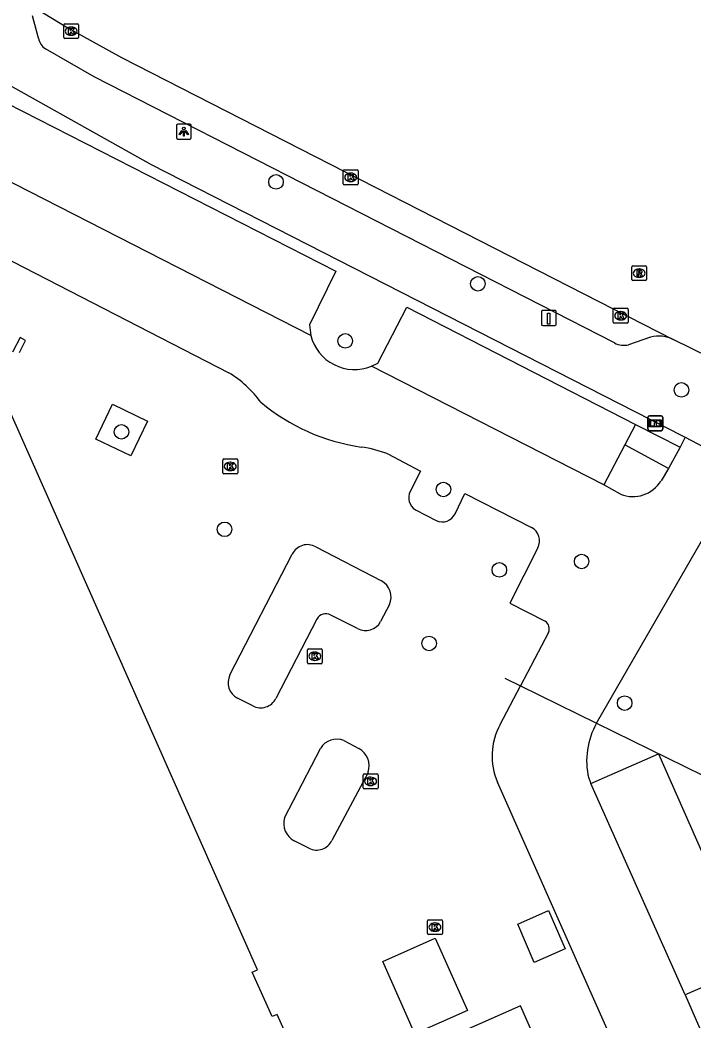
# Model space of a CAD drawing. Extents: x 159503 to 160347, y 382525 to 383272.
# Drawn here: x 160205.8 to 160251, y 382905 to 382972.2 of the extents above; entities that cross this region are included whole.
import ezdxf

# ---------------------------------------------------------------- set-up
doc = ezdxf.new("R2010")
doc.units = 0
for name, color, linetype in [('IMGEO_Boom', 7, 'Continuous'), ('IMGEO_Groenvoorziening', 7, 'Continuous'), ('IMGEO_Hek', 7, 'Continuous'), ('IMGEO_Informatiebord', 7, 'Continuous'), ('IMGEO_Kolk', 7, 'Continuous'), ('IMGEO_Laadpaal', 7, 'Continuous'), ('IMGEO_Lichtpunt', 7, 'Continuous'), ('IMGEO_Pand', 7, 'Continuous'), ('IMGEO_Parkeervlak_open', 7, 'Continuous'), ('IMGEO_Rijbaan_lokaal_open', 7, 'Continuous'), ('IMGEO_Rioolput', 7, 'Continuous'), ('IMGEO_Voetpad_open', 7, 'Continuous')]:
    doc.layers.add(name, color=color, linetype=linetype)

msp = doc.modelspace()

# ---------------------------------------------------------------- linework, layer by layer
at = {"layer": 'IMGEO_Boom'}
for centre in [(160223.022, 382961.346), (160236.589, 382954.5), (160227.675, 382950.665), (160250.27, 382947.375), (160212.637, 382944.555), (160234.272, 382940.682), (160219.565, 382938.005), (160243.562, 382935.845), (160238.032, 382935.278), (160233.31, 382930.34), (160246.454, 382926.33)]:
    msp.add_circle(centre, 0.489, dxfattribs=at)
at = {"layer": 'IMGEO_Groenvoorziening'}
for points in [[(160212.03, 382946.404), (160214.382, 382945.282), (160213.261, 382942.933), (160210.909, 382944.055), (160212.03, 382946.404)], [(160225.696, 382936.824), (160230.101, 382934.546)], [(160219.928, 382928.237), (160224.112, 382936.337)], [(160230.645, 382932.956), (160230.054, 382931.81)], [(160228.5, 382931.338), (160226.704, 382932.243)], [(160225.776, 382931.98), (160223.013, 382926.641)], [(160221.457, 382926.142), (160220.441, 382926.659)], [(160223.594, 382918.622), (160226.004, 382923.288)], [(160227.59, 382923.809), (160228.582, 382923.285)], [(160229.207, 382921.678), (160226.781, 382917.105)], [(160225.234, 382916.578), (160224.238, 382917.082)]]:
    msp.add_lwpolyline(points, dxfattribs=at)
for centre, radius, start, end in [((160225.131, 382935.842), 1.133, 60.07151, 154.10853), ((160229.512, 382933.456), 1.239, 336.17291, 61.60266), ((160226.373, 382931.642), 0.686, 61.18016, 150.46585), ((160229.038, 382932.361), 1.156, 242.24985, 331.54061), ((160220.981, 382927.707), 1.179, 153.27779, 242.74038), ((160221.986, 382927.169), 1.155, 242.76582, 332.79566), ((160227.101, 382922.623), 1.282, 67.58055, 148.79009), ((160227.954, 382922.116), 1.327, 340.73523, 61.76923), ((160224.844, 382918.24), 1.307, 163.00261, 242.38498), ((160225.752, 382917.591), 1.138, 242.91881, 334.70497)]:
    msp.add_arc(centre, radius, start, end, dxfattribs=at)
at = {"layer": 'IMGEO_Hek'}
for points in [[(160238.407, 382928.008), (160239.451, 382927.495)], [(160239.451, 382927.495), (160244.569, 382924.981)], [(160244.569, 382924.981), (160255.243, 382919.736)]]:
    msp.add_lwpolyline(points, dxfattribs=at)
at = {"layer": 'IMGEO_Informatiebord'}
for p, q in [((160248.019, 382944.733), (160248.019, 382945.533)), ((160248.019, 382945.533), (160248.019, 382944.733)), ((160248.119, 382945.633), (160248.909, 382945.633)), ((160248.909, 382945.633), (160248.119, 382945.633)), ((160249.009, 382945.533), (160249.009, 382944.733)), ((160249.009, 382944.733), (160249.009, 382945.533)), ((160248.909, 382944.633), (160248.119, 382944.633)), ((160248.119, 382944.633), (160248.909, 382944.633))]:
    msp.add_line(p, q, dxfattribs=at)
for points in [[(160248.12, 382945.365), (160248.908, 382945.365), (160248.908, 382944.901), (160248.12, 382944.901), (160248.12, 382945.365)], [(160248.185, 382945.3), (160248.185, 382944.966), (160248.46, 382944.966), (160248.461, 382945.179), (160248.565, 382945.18), (160248.566, 382944.966), (160248.843, 382944.966), (160248.843, 382945.3), (160248.567, 382945.3), (160248.567, 382945.22), (160248.461, 382945.22), (160248.461, 382945.3), (160248.185, 382945.3)]]:
    msp.add_lwpolyline(points, dxfattribs=at)
for centre, start, end in [((160248.119, 382945.533), 90, 180), ((160248.119, 382945.533), 90, 180), ((160248.909, 382945.533), 0, 90), ((160248.909, 382945.533), 360, 90), ((160248.119, 382944.733), 180, 270), ((160248.119, 382944.733), 180, 270), ((160248.909, 382944.733), 270, 0), ((160248.909, 382944.733), 270, 0)]:
    msp.add_arc(centre, 0.1, start, end, dxfattribs=at)
at = {"layer": 'IMGEO_Kolk'}
for p, q in [((160208.752, 382971.05), (160208.752, 382971.902)), ((160208.827, 382971.976), (160209.679, 382971.976)), ((160209.24, 382971.756), (160209.265, 382971.756)), ((160209.753, 382971.902), (160209.753, 382971.05)), ((160209.679, 382970.976), (160208.827, 382970.976)), ((160209.263, 382971.196), (160209.238, 382971.196)), ((160227.545, 382961.229), (160227.545, 382962.081)), ((160227.62, 382962.155), (160228.472, 382962.155)), ((160228.033, 382961.935), (160228.058, 382961.935)), ((160228.546, 382962.081), (160228.546, 382961.229)), ((160228.472, 382961.155), (160227.62, 382961.155)), ((160228.056, 382961.375), (160228.031, 382961.375)), ((160245.762, 382952.856), (160246.614, 382952.856)), ((160245.687, 382951.93), (160245.687, 382952.782)), ((160246.175, 382952.636), (160246.2, 382952.636)), ((160246.688, 382952.782), (160246.688, 382951.93)), ((160246.614, 382951.856), (160245.762, 382951.856)), ((160246.198, 382952.076), (160246.173, 382952.076)), ((160219.448, 382941.807), (160219.448, 382942.659)), ((160219.523, 382942.733), (160220.375, 382942.733)), ((160219.936, 382942.513), (160219.961, 382942.513)), ((160220.449, 382942.659), (160220.449, 382941.807)), ((160220.375, 382941.733), (160219.523, 382941.733)), ((160219.959, 382941.953), (160219.934, 382941.953)), ((160225.13, 382929.05), (160225.13, 382929.902)), ((160225.205, 382929.976), (160226.057, 382929.976)), ((160225.618, 382929.756), (160225.643, 382929.756)), ((160226.131, 382929.902), (160226.131, 382929.05)), ((160226.057, 382928.976), (160225.205, 382928.976)), ((160225.641, 382929.196), (160225.616, 382929.196)), ((160228.876, 382920.646), (160228.876, 382921.498)), ((160228.951, 382921.572), (160229.803, 382921.572)), ((160229.364, 382921.352), (160229.389, 382921.352)), ((160229.877, 382921.498), (160229.877, 382920.646)), ((160229.387, 382920.792), (160229.362, 382920.792)), ((160229.803, 382920.572), (160228.951, 382920.572)), ((160233.204, 382910.851), (160233.204, 382911.703)), ((160233.279, 382911.777), (160234.131, 382911.777)), ((160233.692, 382911.557), (160233.717, 382911.557)), ((160234.205, 382911.703), (160234.205, 382910.851)), ((160234.131, 382910.777), (160233.279, 382910.777)), ((160233.715, 382910.997), (160233.69, 382910.997))]:
    msp.add_line(p, q, dxfattribs=at)
for points in [[(160208.752, 382971.05), (160208.752, 382971.902)], [(160208.827, 382971.976), (160209.679, 382971.976)], [(160209.073, 382971.676), (160209.196, 382971.676), (160209.196, 382971.525), (160209.326, 382971.676), (160209.49, 382971.676), (160209.344, 382971.525), (160209.497, 382971.276), (160209.345, 382971.276), (160209.26, 382971.44), (160209.196, 382971.373), (160209.196, 382971.276), (160209.073, 382971.276), (160209.073, 382971.676)], [(160209.753, 382971.902), (160209.753, 382971.05)], [(160209.679, 382970.976), (160208.827, 382970.976)], [(160227.545, 382961.229), (160227.545, 382962.081)], [(160227.62, 382962.155), (160228.472, 382962.155)], [(160227.866, 382961.855), (160227.989, 382961.855), (160227.989, 382961.704), (160228.119, 382961.855), (160228.283, 382961.855), (160228.137, 382961.704), (160228.29, 382961.455), (160228.138, 382961.455), (160228.053, 382961.619), (160227.989, 382961.552), (160227.989, 382961.455), (160227.866, 382961.455), (160227.866, 382961.855)], [(160228.546, 382962.081), (160228.546, 382961.229)], [(160228.472, 382961.155), (160227.62, 382961.155)], [(160245.762, 382952.856), (160246.614, 382952.856)], [(160245.687, 382951.93), (160245.687, 382952.782)], [(160246.008, 382952.556), (160246.131, 382952.556), (160246.131, 382952.405), (160246.261, 382952.556), (160246.425, 382952.556), (160246.279, 382952.405), (160246.432, 382952.156), (160246.28, 382952.156), (160246.195, 382952.32), (160246.131, 382952.253), (160246.131, 382952.156), (160246.008, 382952.156), (160246.008, 382952.556)], [(160246.688, 382952.782), (160246.688, 382951.93)], [(160246.614, 382951.856), (160245.762, 382951.856)], [(160219.448, 382941.807), (160219.448, 382942.659)], [(160219.523, 382942.733), (160220.375, 382942.733)], [(160219.769, 382942.433), (160219.892, 382942.433), (160219.892, 382942.282), (160220.022, 382942.433), (160220.186, 382942.433), (160220.04, 382942.282), (160220.193, 382942.033), (160220.041, 382942.033), (160219.956, 382942.197), (160219.892, 382942.13), (160219.892, 382942.033), (160219.769, 382942.033), (160219.769, 382942.433)], [(160220.449, 382942.659), (160220.449, 382941.807)], [(160220.375, 382941.733), (160219.523, 382941.733)], [(160225.13, 382929.05), (160225.13, 382929.902)], [(160225.205, 382929.976), (160226.057, 382929.976)], [(160225.451, 382929.676), (160225.574, 382929.676), (160225.574, 382929.525), (160225.704, 382929.676), (160225.868, 382929.676), (160225.722, 382929.525), (160225.875, 382929.276), (160225.723, 382929.276), (160225.638, 382929.44), (160225.574, 382929.373), (160225.574, 382929.276), (160225.451, 382929.276), (160225.451, 382929.676)], [(160226.131, 382929.902), (160226.131, 382929.05)], [(160226.057, 382928.976), (160225.205, 382928.976)], [(160228.876, 382920.646), (160228.876, 382921.498)], [(160228.951, 382921.572), (160229.803, 382921.572)], [(160229.197, 382921.272), (160229.32, 382921.272), (160229.32, 382921.121), (160229.45, 382921.272), (160229.614, 382921.272), (160229.468, 382921.121), (160229.621, 382920.872), (160229.469, 382920.872), (160229.384, 382921.036), (160229.32, 382920.969), (160229.32, 382920.872), (160229.197, 382920.872), (160229.197, 382921.272)], [(160229.877, 382921.498), (160229.877, 382920.646)], [(160229.803, 382920.572), (160228.951, 382920.572)], [(160233.204, 382910.851), (160233.204, 382911.703)], [(160233.279, 382911.777), (160234.131, 382911.777)], [(160233.525, 382911.477), (160233.648, 382911.477), (160233.648, 382911.326), (160233.778, 382911.477), (160233.942, 382911.477), (160233.796, 382911.326), (160233.949, 382911.077), (160233.797, 382911.077), (160233.712, 382911.241), (160233.648, 382911.174), (160233.648, 382911.077), (160233.525, 382911.077), (160233.525, 382911.477)], [(160234.205, 382911.703), (160234.205, 382910.851)], [(160234.131, 382910.777), (160233.279, 382910.777)]]:
    msp.add_lwpolyline(points, dxfattribs=at)
for centre, start, end in [((160208.829, 382971.9), 91.55205, 178.44795), ((160208.829, 382971.9), 91.55205, 178.44795), ((160209.677, 382971.9), 1.55205, 88.44795), ((160209.677, 382971.9), 1.55205, 88.44795), ((160208.829, 382971.052), 181.55205, 268.44795), ((160208.829, 382971.052), 181.55205, 268.44795), ((160209.677, 382971.052), 271.55205, 358.44795), ((160209.677, 382971.052), 271.55205, 358.44795), ((160227.622, 382962.079), 91.55205, 178.44795), ((160227.622, 382962.079), 91.55205, 178.44795), ((160228.47, 382962.079), 1.55205, 88.44795), ((160228.47, 382962.079), 1.55205, 88.44795), ((160227.622, 382961.231), 181.55205, 268.44795), ((160227.622, 382961.231), 181.55205, 268.44795), ((160228.47, 382961.231), 271.55205, 358.44795), ((160228.47, 382961.231), 271.55205, 358.44795), ((160245.764, 382952.78), 91.55205, 178.44795), ((160245.764, 382952.78), 91.55205, 178.44795), ((160246.612, 382952.78), 1.55205, 88.44795), ((160246.612, 382952.78), 1.55205, 88.44795), ((160245.764, 382951.932), 181.55205, 268.44795), ((160245.764, 382951.932), 181.55205, 268.44795), ((160246.612, 382951.932), 271.55205, 358.44795), ((160246.612, 382951.932), 271.55205, 358.44795), ((160219.525, 382942.657), 91.55205, 178.44795), ((160219.525, 382942.657), 91.55205, 178.44795), ((160220.373, 382942.657), 1.55205, 88.44795), ((160220.373, 382942.657), 1.55205, 88.44795), ((160219.525, 382941.809), 181.55205, 268.44795), ((160219.525, 382941.809), 181.55205, 268.44795), ((160220.373, 382941.809), 271.55205, 358.44795), ((160220.373, 382941.809), 271.55205, 358.44795), ((160225.207, 382929.9), 91.55205, 178.44795), ((160225.207, 382929.9), 91.55205, 178.44795), ((160226.055, 382929.9), 1.55205, 88.44795), ((160226.055, 382929.9), 1.55205, 88.44795), ((160225.207, 382929.052), 181.55205, 268.44795), ((160225.207, 382929.052), 181.55205, 268.44795), ((160226.055, 382929.052), 271.55205, 358.44795), ((160226.055, 382929.052), 271.55205, 358.44795), ((160228.953, 382921.496), 91.55205, 178.44795), ((160228.953, 382921.496), 91.55205, 178.44795), ((160229.801, 382921.496), 1.55205, 88.44795), ((160229.801, 382921.496), 1.55205, 88.44795), ((160228.953, 382920.648), 181.55205, 268.44795), ((160228.953, 382920.648), 181.55205, 268.44795), ((160229.801, 382920.648), 271.55205, 358.44795), ((160229.801, 382920.648), 271.55205, 358.44795), ((160233.281, 382911.701), 91.55205, 178.44795), ((160233.281, 382911.701), 91.55205, 178.44795), ((160234.129, 382911.701), 1.55205, 88.44795), ((160234.129, 382911.701), 1.55205, 88.44795), ((160233.281, 382910.853), 181.55205, 268.44795), ((160233.281, 382910.853), 181.55205, 268.44795), ((160234.129, 382910.853), 271.55205, 358.44795), ((160234.129, 382910.853), 271.55205, 358.44795)]:
    msp.add_arc(centre, 0.0765, start, end, dxfattribs=at)
for centre, major_axis, ratio, start_param, end_param in [((160209.239, 382971.476), (-0.387, 0.002), 0.722429, 4.712389, 7.853982), ((160209.264, 382971.476), (-0.39, 0.002), 0.717154, 1.570796, 4.712389), ((160228.032, 382961.655), (-0.387, 0.002), 0.722429, 4.712389, 7.853982), ((160228.057, 382961.655), (-0.39, 0.002), 0.717154, 1.570796, 4.712389), ((160246.174, 382952.356), (-0.387, 0.002), 0.722429, 4.712389, 7.853982), ((160246.199, 382952.356), (-0.39, 0.002), 0.717154, 1.570796, 4.712389), ((160219.935, 382942.233), (-0.387, 0.002), 0.722429, 4.712389, 7.853982), ((160219.96, 382942.233), (-0.39, 0.002), 0.717154, 1.570796, 4.712389), ((160225.617, 382929.476), (-0.387, 0.002), 0.722429, 4.712389, 7.853982), ((160225.642, 382929.476), (-0.39, 0.002), 0.717154, 1.570796, 4.712389), ((160229.363, 382921.072), (-0.387, 0.002), 0.722429, 4.712389, 7.853982), ((160229.388, 382921.072), (-0.39, 0.002), 0.717154, 1.570796, 4.712389), ((160233.691, 382911.277), (-0.387, 0.002), 0.722429, 4.712389, 7.853982), ((160233.716, 382911.277), (-0.39, 0.002), 0.717154, 1.570796, 4.712389)]:
    msp.add_ellipse(centre, major_axis=major_axis, ratio=ratio, start_param=start_param, end_param=end_param, dxfattribs=at)
at = {"layer": 'IMGEO_Laadpaal'}
for p, q in [((160240.861, 382952.625), (160240.861, 382951.784)), ((160240.861, 382952.625), (160240.861, 382951.784)), ((160241.777, 382952.709), (160240.936, 382952.709)), ((160241.777, 382952.709), (160240.936, 382952.709)), ((160241.861, 382951.793), (160241.861, 382952.634)), ((160241.861, 382951.793), (160241.861, 382952.634)), ((160240.945, 382951.709), (160241.786, 382951.709)), ((160240.945, 382951.709), (160241.786, 382951.709))]:
    msp.add_line(p, q, dxfattribs=at)
msp.add_lwpolyline([(160241.276, 382952.522), (160241.436, 382952.522), (160241.436, 382951.789), (160241.276, 382951.789), (160241.276, 382952.522)], dxfattribs=at)
for centre, start, end in [((160240.939, 382952.631), 92.4484, 184.28452), ((160240.939, 382952.631), 92.4484, 184.28452), ((160241.783, 382952.631), 2.4484, 94.28452), ((160241.783, 382952.631), 2.4484, 94.28452), ((160240.939, 382951.787), 182.4484, 274.28452), ((160240.939, 382951.787), 182.4484, 274.28452), ((160241.783, 382951.787), 272.4484, 4.28452), ((160241.783, 382951.787), 272.4484, 4.28452)]:
    msp.add_arc(centre, 0.0779, start, end, dxfattribs=at)
at = {"layer": 'IMGEO_Lichtpunt'}
for p, q in [((160216.328, 382965.131), (160216.328, 382964.324)), ((160216.328, 382965.131), (160216.328, 382964.324)), ((160217.23, 382965.226), (160216.422, 382965.226)), ((160217.23, 382965.226), (160216.422, 382965.226)), ((160217.324, 382964.324), (160217.324, 382965.131)), ((160217.324, 382964.324), (160217.324, 382965.131)), ((160216.422, 382964.23), (160217.23, 382964.23)), ((160216.422, 382964.23), (160217.23, 382964.23))]:
    msp.add_line(p, q, dxfattribs=at)
for points in [[(160216.702, 382964.795), (160216.741, 382964.767), (160216.553, 382964.505), (160216.515, 382964.532), (160216.702, 382964.795)], [(160216.804, 382964.747), (160216.851, 382964.747), (160216.851, 382964.425), (160216.804, 382964.425), (160216.804, 382964.747)], [(160216.914, 382964.767), (160216.952, 382964.794), (160217.139, 382964.532), (160217.1, 382964.504), (160216.914, 382964.767)]]:
    msp.add_lwpolyline(points, dxfattribs=at)
msp.add_circle((160216.827, 382964.929), 0.0994, dxfattribs=at)
for centre, start, end in [((160216.422, 382965.131), 90, 180), ((160216.422, 382965.131), 90, 180), ((160217.23, 382965.131), 0, 90), ((160217.23, 382965.131), 0, 90), ((160216.422, 382964.324), 180, 270), ((160216.422, 382964.324), 180, 270), ((160217.23, 382964.324), 270, 0), ((160217.23, 382964.324), 270, 360)]:
    msp.add_arc(centre, 0.0946, start, end, dxfattribs=at)
at = {"layer": 'IMGEO_Pand'}
for points in [[(160205.776, 382949.878), (160206.174, 382950.703), (160205.827, 382950.887), (160205.311, 382949.91)], [(160241.898, 382900.45), (160239.46, 382905.986), (160225.589, 382899.86), (160223.094, 382905.415), (160222.769, 382905.279), (160221.427, 382908.249), (160221.771, 382908.411), (160204.534, 382947.304)], [(160239.264, 382911.487), (160241.333, 382912.388), (160242.455, 382909.829), (160240.374, 382908.907), (160239.264, 382911.487)], [(160232.358, 382904.109), (160230.201, 382908.973), (160233.724, 382910.535), (160235.881, 382905.671), (160232.358, 382904.109)]]:
    msp.add_lwpolyline(points, dxfattribs=at)
at = {"layer": 'IMGEO_Parkeervlak_open'}
for points in [[(160197.537, 382970.41), (160227.052, 382955.347), (160225.262, 382951.752), (160225.354, 382951.038)], [(160229.437, 382948.957), (160229.857, 382949.163), (160231.823, 382952.939), (160247.177, 382945.059)], [(160246.467, 382943.676), (160245.054, 382940.994)], [(160244.184, 382920.931), (160248.718, 382922.931), (160255.026, 382908.685), (160250.528, 382906.724)]]:
    msp.add_lwpolyline(points, dxfattribs=at)
at = {"layer": 'IMGEO_Rijbaan_lokaal_open'}
for points in [[(160205.826, 382973.67), (160209.024, 382971.711), (160212.646, 382969.704), (160249.725, 382950.766)], [(160225.354, 382951.038), (160195.498, 382966.278), (160197.537, 382970.41)], [(160203.02, 382957.156), (160219.843, 382948.526)], [(160258.758, 382946.215), (160258.207, 382946.477), (160252.169, 382949.542), (160249.725, 382950.766)], [(160245.054, 382940.994), (160229.437, 382948.957)], [(160250.523, 382944.193), (160250.178, 382943.519)], [(160250.523, 382944.193), (160253.329, 382942.715), (160254.472, 382942.133)], [(160250.178, 382943.519), (160249.395, 382942.09)], [(160230.548, 382943.068), (160232.731, 382941.923), (160232.037, 382940.555)], [(160244.569, 382924.981), (160244.613, 382925.056), (160244.657, 382925.13), (160254.472, 382942.133)], [(160249.395, 382942.09), (160248.897, 382941.269)], [(160246.184, 382940.363), (160245.054, 382940.994)], [(160235.058, 382939.054), (160235.711, 382940.414), (160240.192, 382938.128)], [(160232.39, 382939.319), (160233.789, 382938.592)], [(160240.615, 382936.751), (160238.731, 382933.04), (160241.115, 382931.824)], [(160241.34, 382931.084), (160239.451, 382927.495)], [(160238.079, 382924.889), (160239.451, 382927.495)], [(160239.451, 382927.495), (160244.569, 382924.981)], [(160244.038, 382921.283), (160244.184, 382920.931)], [(160241.898, 382900.45), (160246.248, 382902.259), (160237.907, 382921.011)], [(160250.528, 382906.724), (160244.184, 382920.931)], [(160250.528, 382906.724), (160253.748, 382899.309), (160253.833, 382895.313)]]:
    msp.add_lwpolyline(points, dxfattribs=at)
for centre, radius, start, end in [((160228.306, 382951.784), 3.045, 194.18643, 291.80003), ((160215.998, 382942.164), 7.434, 36.06187, 58.85013), ((160230.683, 382956.934), 13.539, 230.14753, 261.77929), ((160227.6, 382935.388), 8.226, 69.00081, 81.98549), ((160247.012, 382942.398), 2.197, 247.85378, 329.07946), ((160232.919, 382940.138), 0.975, 154.72253, 237.15602), ((160234.189, 382939.467), 0.962, 245.44783, 334.56188), ((160239.713, 382937.227), 1.02, 332.16973, 61.98309), ((160240.802, 382931.325), 0.589, 335.87634, 57.94787), ((160241.975, 382922.773), 4.433, 151.49667, 203.42421), ((160248.992, 382922.459), 5.091, 150.30536, 193.35201)]:
    msp.add_arc(centre, radius, start, end, dxfattribs=at)
at = {"layer": 'IMGEO_Rioolput'}
for p, q in [((160246.93, 382954.791), (160246.93, 382955.643)), ((160247.005, 382955.717), (160247.857, 382955.717)), ((160247.931, 382955.643), (160247.931, 382954.791)), ((160247.441, 382954.937), (160247.416, 382954.937)), ((160247.418, 382955.497), (160247.443, 382955.497)), ((160247.857, 382954.717), (160247.005, 382954.717))]:
    msp.add_line(p, q, dxfattribs=at)
for points in [[(160246.93, 382954.791), (160246.93, 382955.643)], [(160247.005, 382955.717), (160247.857, 382955.717)], [(160247.931, 382955.643), (160247.931, 382954.791)], [(160247.519, 382955.415), (160247.267, 382955.417), (160247.267, 382955.017)], [(160247.267, 382955.017), (160247.391, 382955.017), (160247.391, 382955.179), (160247.402, 382955.179)], [(160247.445, 382955.336), (160247.391, 382955.336), (160247.391, 382955.255)], [(160247.391, 382955.255), (160247.443, 382955.255)], [(160247.449, 382955.15), (160247.52, 382955.017), (160247.66, 382955.017), (160247.595, 382955.143)], [(160247.857, 382954.717), (160247.005, 382954.717)]]:
    msp.add_lwpolyline(points, dxfattribs=at)
for centre, radius, start, end in [((160247.007, 382955.641), 0.0765, 91.55205, 178.44795), ((160247.007, 382955.641), 0.0765, 91.55205, 178.44795), ((160247.855, 382955.641), 0.0765, 1.55205, 88.44795), ((160247.855, 382955.641), 0.0765, 1.55205, 88.44795), ((160247.401, 382955.126), 0.0533, 26.02933, 88.69889), ((160247.427, 382955.444), 0.19, 274.7715, 282.96867), ((160247.451, 382955.24), 0.0964, 77.00612, 93.18647), ((160247.465, 382955.297), 0.0378, 276.66336, 79.67722), ((160247.518, 382955.305), 0.109, 350.36119, 89.41601), ((160247.516, 382955.305), 0.112, 277.58423, 350.98172), ((160247.5, 382955.09), 0.108, 29.51342, 73.79051), ((160247.007, 382954.793), 0.0765, 181.55205, 268.44795), ((160247.007, 382954.793), 0.0765, 181.55205, 268.44795), ((160247.855, 382954.793), 0.0765, 271.55205, 358.44795), ((160247.855, 382954.793), 0.0765, 271.55205, 358.44795)]:
    msp.add_arc(centre, radius, start, end, dxfattribs=at)
for centre, major_axis, ratio, start_param, end_param in [((160247.417, 382955.217), (-0.387, 0.002), 0.722429, 4.712389, 7.853982), ((160247.442, 382955.217), (-0.39, 0.002), 0.717154, 1.570796, 4.712389)]:
    msp.add_ellipse(centre, major_axis=major_axis, ratio=ratio, start_param=start_param, end_param=end_param, dxfattribs=at)
at = {"layer": 'IMGEO_Voetpad_open'}
for points in [[(160207.063, 382971), (160206.653, 382972.508)], [(160245.779, 382950.529), (160210.79, 382968.409), (160207.528, 382970.293)], [(160202.132, 382969.497), (160214.633, 382962.516), (160250.288, 382944.317), (160250.523, 382944.193)], [(160248.196, 382950.916), (160246.721, 382950.407)], [(160247.177, 382945.059), (160246.467, 382943.676)], [(160247.177, 382945.059), (160250.178, 382943.519)], [(160249.395, 382942.09), (160246.467, 382943.676)]]:
    msp.add_lwpolyline(points, dxfattribs=at)
for centre, radius, start, end in [((160208.122, 382971.19), 1.076, 190.17916, 236.48737), ((160248.753, 382948.728), 2.258, 64.50862, 104.28543), ((160246.406, 382951.669), 1.301, 241.20557, 284.03564)]:
    msp.add_arc(centre, radius, start, end, dxfattribs=at)

doc.saveas('drawing.dxf')
